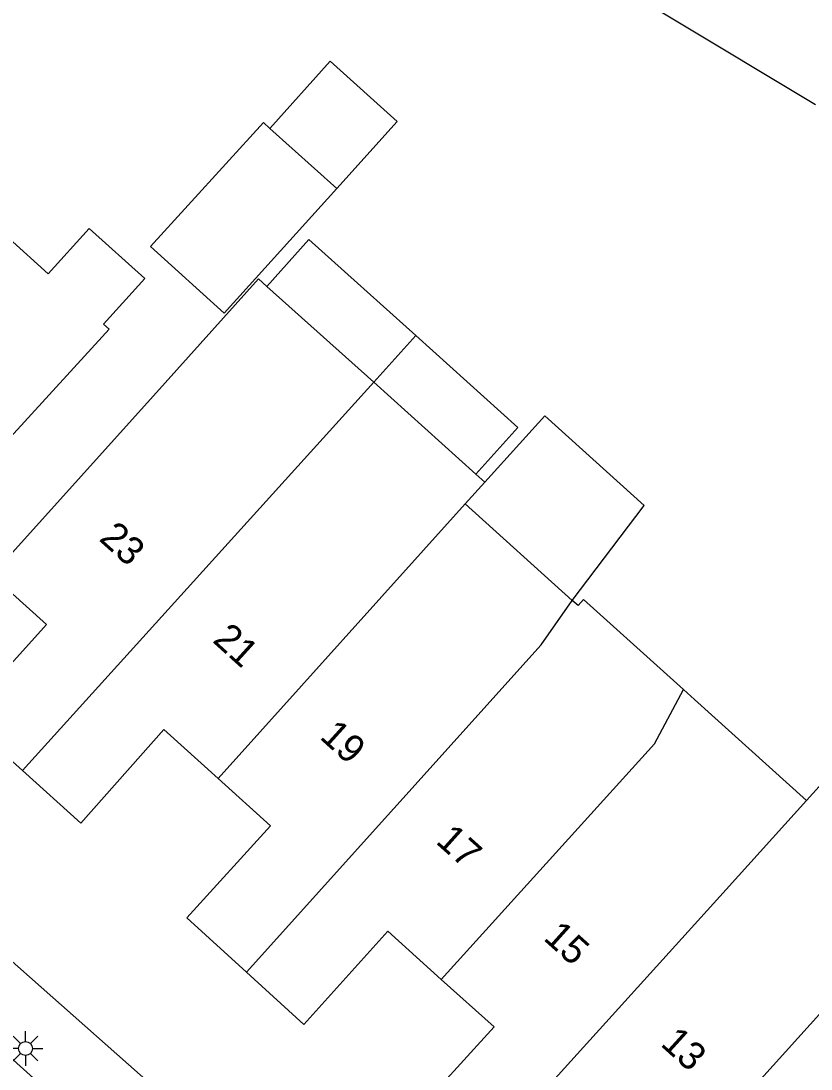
# Model space of a CAD drawing. Extents: x 131000 to 133013, y 393000 to 396501.
# Drawn here: x 131375.91 to 131404.27, y 395209.95 to 395247.6 of the extents above; entities that cross this region are included whole.
import ezdxf

# ---------------------------------------------------------------- set-up
doc = ezdxf.new("R2010")
doc.units = 0
for name, color, linetype in [('gg-anno-huisnummerreeks BGT', 7, 'Continuous'), ('gg-anno-naam water', 7, 'Continuous'), ('gg-bbg-gedigitaliseerde bebouwing', 7, 'Continuous'), ('gg-bbg-gedigitaliseerde bijgebouw', 7, 'Continuous'), ('gg-bbg-hoofdgebouw', 7, 'Continuous'), ('gg-bbg-luifel en loopbrug', 7, 'Continuous'), ('gg-bbg-tussenscheiding', 7, 'Continuous'), ('gg-knt-verharding', 7, 'Continuous'), ('gg-kntw-beschoeiing', 7, 'Continuous'), ('gt-symb-lichtmast', 7, 'Continuous')]:
    doc.layers.add(name, color=color, linetype=linetype)

# ---------------------------------------------------------------- blocks, each defined once
blk = doc.blocks.new('gt0-LMAST')
at = {"layer": 'gt-symb-lichtmast'}
for p, q in [((-0.182, 0.173), (-0.447, 0.438)), ((-0.005, 0.246), (-0.005, 0.621)), ((0.172, 0.173), (0.437, 0.438)), ((-0.255, -0.004), (-0.63, -0.004)), ((-0.182, -0.181), (-0.447, -0.446)), ((-0.005, -0.254), (-0.005, -0.629)), ((0.437, -0.446), (0.172, -0.181)), ((0.245, -0.004), (0.62, -0.004))]:
    blk.add_line(p, q, dxfattribs=at)
blk.add_circle((-0.005, -0.004), 0.25, dxfattribs=at)

msp = doc.modelspace()

# ---------------------------------------------------------------- linework, layer by layer
at = {"layer": 'gg-bbg-gedigitaliseerde bebouwing'}
for p, q in [((131388.571, 395234.62), (131384.736, 395238.067)), ((131374.862, 395227.681), (131381.08, 395234.6)), ((131392.24, 395231.322), (131388.571, 395234.62)), ((131392.56, 395231.034), (131392.24, 395231.322)), ((131391.86, 395230.255), (131392.56, 395231.034)), ((131395.699, 395226.786), (131391.86, 395230.255)), ((131400.088, 395223.222), (131399.689, 395223.583)), ((131404.104, 395219.598), (131400.088, 395223.222))]:
    msp.add_line(p, q, dxfattribs=at)
for points in [[(131374.07, 395241.061), (131376.88, 395238.52), (131378.36, 395240.15), (131380.35, 395238.35), (131378.87, 395236.71), (131379.07, 395236.53), (131371.084, 395227.786)], [(131384.736, 395238.067), (131384.437, 395238.335), (131381.08, 395234.6)], [(131399.689, 395223.583), (131396.106, 395226.822), (131395.905, 395226.599), (131395.699, 395226.786)], [(131409.085, 395216.928), (131405.012, 395220.604), (131404.104, 395219.598)]]:
    msp.add_lwpolyline(points, dxfattribs=at)
at = {"layer": 'gg-bbg-gedigitaliseerde bijgebouw'}
msp.add_line((131387.25, 395241.58), (131384.84, 395243.744), dxfattribs=at)
msp.add_lwpolyline([(131384.84, 395243.744), (131384.61, 395243.95), (131380.56, 395239.5), (131383.2, 395237.1), (131387.25, 395241.58)], dxfattribs=at)
at = {"layer": 'gg-bbg-hoofdgebouw'}
msp.add_line((131399.092, 395205.855), (131405.292, 395212.725), dxfattribs=at)
for points in [[(131375.96, 395220.669), (131373.825, 395222.585), (131376.821, 395225.922), (131374.862, 395227.681)], [(131382.993, 395220.382), (131381.042, 395222.142), (131378.059, 395218.784), (131375.96, 395220.669)], [(131384.005, 395213.425), (131381.859, 395215.38), (131384.866, 395218.691), (131382.993, 395220.382)], [(131390.998, 395213.169), (131389.075, 395214.897), (131386.066, 395211.547), (131384.005, 395213.425)], [(131392.006, 395206.205), (131389.869, 395208.134), (131392.891, 395211.467), (131390.998, 395213.169)]]:
    msp.add_lwpolyline(points, dxfattribs=at)
at = {"layer": 'gg-bbg-luifel en loopbrug'}
msp.add_line((131390.081, 395236.3), (131388.571, 395234.62), dxfattribs=at)
for points in [[(131387.25, 395241.58), (131389.414, 395243.99), (131387.004, 395246.154), (131384.84, 395243.744)], [(131390.081, 395236.3), (131386.246, 395239.747), (131384.736, 395238.067)], [(131392.24, 395231.322), (131393.75, 395233.001), (131390.081, 395236.3)], [(131395.699, 395226.786), (131398.275, 395230.199), (131394.714, 395233.418), (131392.56, 395231.034)]]:
    msp.add_lwpolyline(points, dxfattribs=at)
at = {"layer": 'gg-bbg-tussenscheiding'}
for p, q in [((131375.96, 395220.669), (131388.571, 395234.62)), ((131382.993, 395220.382), (131391.86, 395230.255))]:
    msp.add_line(p, q, dxfattribs=at)
for points in [[(131384.005, 395213.425), (131394.58, 395225.19), (131395.699, 395226.786)], [(131390.998, 395213.169), (131398.646, 395221.628), (131399.689, 395223.583)], [(131392.006, 395206.205), (131401.219, 395216.401), (131404.104, 395219.598)]]:
    msp.add_lwpolyline(points, dxfattribs=at)
at = {"layer": 'gg-knt-verharding'}
msp.add_line((131352.189, 395234.534), (131392.737, 395198.637), dxfattribs=at)
msp.add_lwpolyline([(131335.385, 395246.589), (131388.881, 395198.322), (131388.692, 395198.094)], dxfattribs=at)
at = {"layer": 'gg-kntw-beschoeiing'}
msp.add_lwpolyline([(131404.433, 395244.588), (131393.889, 395250.941), (131377.642, 395260.352), (131374.888, 395262.145), (131370.583, 395265.598)], dxfattribs=at)

# ---------------------------------------------------------------- block references
at = {"layer": 'gt-symb-lichtmast'}
msp.add_blockref('gt0-LMAST', (131376.08, 395210.688), dxfattribs=at)

# ---------------------------------------------------------------- texts
at = {"layer": 'gg-anno-huisnummerreeks BGT'}
for s, rotation, p in [('23', 318.1, (131378.675, 395228.961)), ('21', 317.9, (131382.753, 395225.314)), ('19', 317.9, (131386.596, 395221.845)), ('17', 318.1, (131390.762, 395218.087)), ('15', 318, (131394.627, 395214.614)), ('13', 317.8, (131398.831, 395210.815))]:
    msp.add_text(s, height=1, rotation=rotation, dxfattribs=at).set_placement(p)
at = {"layer": 'gg-anno-naam water'}
msp.add_text('Loenensebeekvijver', height=2.5, rotation=328.2312, dxfattribs=at).set_placement((131395.226, 395260.985))

doc.saveas('drawing.dxf')
